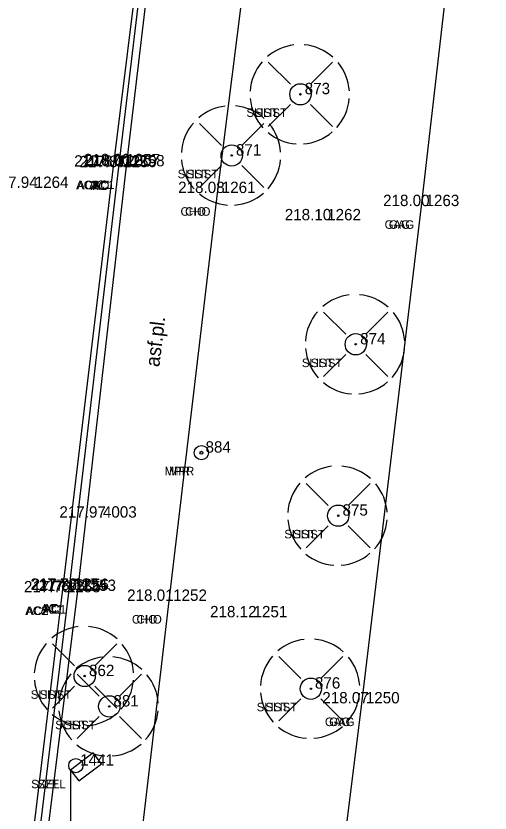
# Model space of a CAD drawing. Extents: x -471047 to -470889, y -1102859 to -1102000.
# Drawn here: x -470964.46 to -470947.78, y -1102527.47 to -1102499.4 of the extents above; entities that cross this region are included whole.
import ezdxf

# ---------------------------------------------------------------- set-up
doc = ezdxf.new("R2010")
doc.units = 0
for name, color, linetype in [('Vrstva 1', 7, 'Continuous'), ('Vrstva 16', 7, 'Continuous'), ('Vrstva 22', 7, 'Continuous'), ('Vrstva 23', 7, 'Continuous'), ('Vrstva 24', 7, 'Continuous'), ('Vrstva 34', 7, 'Continuous'), ('Vrstva 35', 7, 'Continuous'), ('Vrstva 36', 7, 'Continuous'), ('Vrstva 38', 7, 'Continuous'), ('Vrstva 5', 7, 'Continuous'), ('Vrstva 6', 7, 'Continuous'), ('Vrstva 7', 7, 'Continuous'), ('Vrstva 8', 7, 'Continuous')]:
    doc.layers.add(name, color=color, linetype=linetype)

msp = doc.modelspace()

# ---------------------------------------------------------------- linework, layer by layer
at = {"layer": 'Vrstva 1'}
for points in [[(-471040.344, -1102858.385), (-471031.676, -1102846.187), (-471026.357, -1102838.629), (-471023.212, -1102833.975), (-471019.21, -1102827.465), (-471016.861, -1102823.272), (-471013.099, -1102815.912), (-471010.824, -1102810.955), (-471007.329, -1102802.292), (-471005.34, -1102796.515), (-471002.842, -1102787.838), (-471001.3, -1102780.997), (-471000.19, -1102774.713), (-470999.247, -1102768.204), (-470998.794, -1102764.784), (-470997.199, -1102751.812), (-470994.899, -1102732.807), (-470992.551, -1102713.262), (-470990.326, -1102694.887), (-470988.122, -1102676.57), (-470985.812, -1102657.305), (-470983.537, -1102638.407), (-470981.386, -1102620.622), (-470979.843, -1102608.014), (-470976.377, -1102579.253), (-470972.945, -1102550.69), (-470970.475, -1102530.206), (-470967.905, -1102508.801), (-470965.053, -1102485.131), (-470962.734, -1102465.9), (-470960.173, -1102444.812), (-470957.795, -1102425.103), (-470954.965, -1102401.839), (-470953.834, -1102392.574), (-470952.33, -1102379.985), (-470950.744, -1102366.853), (-470948.978, -1102352.106), (-470947.037, -1102335.844), (-470944.949, -1102318.462), (-470944.013, -1102310.745), (-470942.39, -1102297.267), (-470939.519, -1102273.45), (-470937.593, -1102257.43), (-470936.064, -1102244.81), (-470934.114, -1102228.634), (-470931.621, -1102207.856), (-470929.536, -1102190.857), (-470926.572, -1102166.31), (-470924.91, -1102152.663), (-470923.413, -1102140.333), (-470921.923, -1102127.669), (-470921.155, -1102120.084), (-470920.446, -1102109.574), (-470919.912, -1102099.137), (-470919.63, -1102088.981), (-470919.523, -1102081.193), (-470919.563, -1102070.395), (-470919.714, -1102064.236), (-470920.134, -1102054.704), (-470920.462, -1102047.615), (-470920.599, -1102044.52), (-470920.743, -1102041.873), (-470921.125, -1102034.455), (-470921.774, -1102030.337), (-470922.418, -1102027.787), (-470923.734, -1102023.93), (-470924.872, -1102021.434), (-470926.752, -1102018.182), (-470927.953, -1102016.45), (-470929.616, -1102014.424), (-470932.252, -1102011.756), (-470935.111, -1102009.425), (-470938.391, -1102007.371), (-470942.651, -1102005.401)], [(-471041.328, -1102857.18), (-471032.144, -1102844.242), (-471027.583, -1102837.763), (-471024.388, -1102833.028), (-471020.451, -1102826.6), (-471018.089, -1102822.378), (-471014.542, -1102815.445), (-471012.233, -1102810.418), (-471009.247, -1102803.108), (-471006.795, -1102796.098), (-471004.315, -1102787.532), (-471002.782, -1102780.723), (-471001.674, -1102774.458), (-471000.75, -1102768.095), (-471000.28, -1102764.601), (-470998.692, -1102751.741), (-470996.378, -1102732.635), (-470994.028, -1102713.058), (-470991.808, -1102694.749), (-470989.616, -1102676.447), (-470987.284, -1102657.013), (-470985.031, -1102638.272), (-470982.87, -1102620.431), (-470981.334, -1102607.933), (-470977.881, -1102579.263), (-470974.429, -1102550.492), (-470971.964, -1102530.054), (-470969.391, -1102508.607), (-470966.54, -1102484.984), (-470964.231, -1102465.853), (-470961.679, -1102444.752), (-470959.304, -1102425.078), (-470956.455, -1102401.634), (-470955.339, -1102392.489), (-470953.812, -1102379.71), (-470952.249, -1102366.808), (-470950.479, -1102352.023), (-470948.536, -1102335.868), (-470946.426, -1102318.233), (-470945.493, -1102310.531), (-470943.864, -1102297.013), (-470940.984, -1102273.071), (-470939.078, -1102257.195), (-470937.559, -1102244.684), (-470935.592, -1102228.353), (-470933.101, -1102207.653), (-470931.011, -1102190.57), (-470928.046, -1102166.021), (-470926.409, -1102152.578), (-470924.898, -1102140.121), (-470923.427, -1102127.544), (-470922.647, -1102119.826), (-470921.919, -1102109.229), (-470921.42, -1102099.134), (-470921.127, -1102089.016), (-470921.023, -1102081.453), (-470921.061, -1102070.468), (-470921.209, -1102064.314), (-470921.666, -1102053.966), (-470922.156, -1102043.345), (-470922.299, -1102039.934), (-470922.637, -1102034.36), (-470923.091, -1102031.241), (-470923.847, -1102028.247), (-470925.083, -1102024.594), (-470926.222, -1102022.086), (-470928.04, -1102018.943), (-470929.138, -1102017.357), (-470930.929, -1102015.175), (-470933.062, -1102013.049), (-470936.379, -1102010.368), (-470939.169, -1102008.662), (-470942.899, -1102006.906), (-470945.661, -1102005.908)], [(-471043.557, -1102855.955), (-471035.129, -1102844.026), (-471029.872, -1102836.499), (-471026.577, -1102831.578), (-471022.675, -1102825.415), (-471020.123, -1102821.053), (-471016.667, -1102814.59), (-471014.208, -1102809.45), (-471011.177, -1102802.451), (-471008.55, -1102795.333), (-471006.082, -1102787.209), (-471004.464, -1102780.376), (-471003.265, -1102774.167), (-471002.327, -1102767.948), (-471001.636, -1102762.527), (-471000.297, -1102751.605), (-470997.959, -1102732.524), (-470995.602, -1102712.802), (-470993.412, -1102694.623), (-470991.21, -1102676.17), (-470988.891, -1102656.857), (-470986.625, -1102638.083), (-470984.455, -1102620.195), (-470982.936, -1102607.733), (-470979.497, -1102579.223), (-470976.023, -1102550.279), (-470973.554, -1102529.822), (-470970.991, -1102508.497), (-470968.146, -1102484.787), (-470965.835, -1102465.72), (-470963.284, -1102444.529), (-470960.91, -1102424.942), (-470958.043, -1102401.343), (-470956.946, -1102392.356), (-470955.396, -1102379.408), (-470953.851, -1102366.636), (-470952.049, -1102351.733), (-470950.124, -1102335.611), (-470948.034, -1102318.083), (-470947.094, -1102310.328), (-470945.421, -1102296.51), (-470942.58, -1102272.848), (-470940.675, -1102256.948), (-470939.176, -1102244.526), (-470937.187, -1102228.174), (-470934.708, -1102207.467), (-470932.621, -1102190.433), (-470929.634, -1102165.778), (-470928.004, -1102152.415), (-470926.45, -1102139.595), (-470925.003, -1102127.418), (-470924.249, -1102119.695), (-470923.515, -1102109.093), (-470923.018, -1102099.069), (-470922.711, -1102088.911), (-470922.643, -1102081.356), (-470922.797, -1102070.414), (-470923.018, -1102064.454), (-470923.52, -1102053.203), (-470923.823, -1102047.529), (-470924.123, -1102041.506), (-470924.462, -1102037.486), (-470924.934, -1102031.904), (-470925.664, -1102028.672), (-470926.771, -1102025.506), (-470927.959, -1102022.914), (-470929.674, -1102020.028), (-470930.76, -1102018.498), (-470932.447, -1102016.478), (-470935.215, -1102013.816), (-470937.644, -1102011.98), (-470940.381, -1102010.371), (-470943.968, -1102008.669), (-470947.145, -1102007.524), (-470950.874, -1102006.74)], [(-471044.756, -1102855.056), (-471036.376, -1102843.177), (-471031.167, -1102835.741), (-471027.859, -1102830.8), (-471023.934, -1102824.593), (-471021.43, -1102820.312), (-471018.011, -1102813.91), (-471015.536, -1102808.75), (-471012.578, -1102801.897), (-471009.95, -1102794.77), (-471007.561, -1102786.914), (-471005.936, -1102780.074), (-471004.727, -1102773.818), (-471003.828, -1102767.827), (-471003.121, -1102762.345), (-471001.787, -1102751.467), (-470999.446, -1102732.348), (-470997.073, -1102712.539), (-470994.902, -1102694.521), (-470992.696, -1102676.023), (-470990.376, -1102656.68), (-470988.131, -1102638.071), (-470985.947, -1102620.018), (-470984.417, -1102607.512), (-470980.993, -1102579.08), (-470977.514, -1102550.137), (-470975.048, -1102529.649), (-470972.488, -1102508.37), (-470969.618, -1102484.508), (-470967.34, -1102465.669), (-470964.767, -1102444.39), (-470962.402, -1102424.781), (-470959.534, -1102401.193), (-470958.432, -1102392.151), (-470956.883, -1102379.208), (-470955.335, -1102366.424), (-470953.535, -1102351.506), (-470951.606, -1102335.399), (-470949.519, -1102317.94), (-470948.575, -1102310.159), (-470946.889, -1102296.144), (-470944.056, -1102272.618), (-470942.139, -1102256.659), (-470940.657, -1102244.341), (-470938.638, -1102227.749), (-470936.19, -1102207.298), (-470934.102, -1102190.255), (-470931.124, -1102165.639), (-470929.492, -1102152.254), (-470927.915, -1102139.252), (-470926.46, -1102127.103), (-470925.74, -1102119.604), (-470925.012, -1102108.913), (-470924.523, -1102099.054), (-470924.217, -1102088.866), (-470924.148, -1102081.334), (-470924.301, -1102070.391), (-470924.518, -1102064.43), (-470924.97, -1102054.435), (-470925.588, -1102041.569), (-470925.963, -1102035.313), (-470926.405, -1102032.225), (-470927.078, -1102029.198), (-470928.123, -1102026.148), (-470929.318, -1102023.558), (-470930.84, -1102020.97), (-470931.868, -1102019.515), (-470933.443, -1102017.605), (-470936.26, -1102014.885), (-470938.429, -1102013.255), (-470941.213, -1102011.639), (-470944.847, -1102009.927), (-470947.723, -1102008.912), (-470951.444, -1102008.161), (-470954.511, -1102007.931), (-470957.895, -1102008.041)]]:
    msp.add_spline(points, degree=3, dxfattribs=at)
at = {"layer": 'Vrstva 16'}
for p, q in [((-470954.806, -1102501.809), (-470955.582, -1102501.034)), ((-470954.096, -1102501.809), (-470953.322, -1102501.034)), ((-470954.806, -1102502.519), (-470955.582, -1102503.294)), ((-470954.096, -1102502.519), (-470953.322, -1102503.294)), ((-470957.224, -1102503.963), (-470957.998, -1102503.188)), ((-470956.514, -1102503.963), (-470955.738, -1102503.188)), ((-470957.224, -1102504.673), (-470957.998, -1102505.448)), ((-470956.514, -1102504.673), (-470955.738, -1102505.448)), ((-470952.858, -1102510.61), (-470953.634, -1102509.835)), ((-470952.148, -1102510.61), (-470951.374, -1102509.835)), ((-470952.858, -1102511.32), (-470953.634, -1102512.095)), ((-470952.148, -1102511.32), (-470951.374, -1102512.095)), ((-470953.478, -1102516.646), (-470954.252, -1102515.871)), ((-470952.768, -1102516.646), (-470951.992, -1102515.871)), ((-470953.478, -1102517.356), (-470954.252, -1102518.131)), ((-470952.768, -1102517.356), (-470951.992, -1102518.131)), ((-470962.398, -1102522.292), (-470963.174, -1102521.517)), ((-470961.688, -1102522.292), (-470960.914, -1102521.517)), ((-470954.44, -1102522.739), (-470955.216, -1102521.964)), ((-470953.73, -1102522.739), (-470952.956, -1102521.964)), ((-470961.532, -1102523.362), (-470962.308, -1102522.587)), ((-470960.822, -1102523.362), (-470960.048, -1102522.587)), ((-470962.398, -1102523.002), (-470963.174, -1102523.777)), ((-470961.688, -1102523.002), (-470960.914, -1102523.777)), ((-470954.44, -1102523.449), (-470955.216, -1102524.224)), ((-470953.73, -1102523.449), (-470952.956, -1102524.224)), ((-470961.532, -1102524.072), (-470962.308, -1102524.847)), ((-470960.822, -1102524.072), (-470960.048, -1102524.847))]:
    msp.add_line(p, q, dxfattribs=at)
for centre, radius in [((-470954.451, -1102502.164), 0.375), ((-470954.451, -1102502.164), 0.025), ((-470954.451, -1102502.164), 0.025), ((-470956.868, -1102504.318), 0.375), ((-470956.868, -1102504.318), 0.025), ((-470956.868, -1102504.318), 0.025), ((-470952.503, -1102510.965), 0.375), ((-470952.503, -1102510.965), 0.025), ((-470952.503, -1102510.965), 0.025), ((-470953.122, -1102517.001), 0.375), ((-470953.122, -1102517.001), 0.025), ((-470953.122, -1102517.001), 0.025), ((-470962.043, -1102522.647), 0.375), ((-470962.043, -1102522.647), 0.025), ((-470962.043, -1102522.647), 0.025), ((-470954.085, -1102523.094), 0.375), ((-470954.085, -1102523.094), 0.025), ((-470954.085, -1102523.094), 0.025), ((-470961.177, -1102523.717), 0.375), ((-470961.177, -1102523.717), 0.025), ((-470961.177, -1102523.717), 0.025)]:
    msp.add_circle(centre, radius, dxfattribs=at)
for centre, start, end in [((-470954.476, -1102502.164), 96.7144, 130.447), ((-470954.476, -1102502.164), 48.1897, 84.9117), ((-470954.476, -1102502.164), 139.23, 176.4602), ((-470954.476, -1102502.164), 3.8615, 39.6013), ((-470954.476, -1102502.164), 184.9408, 222.2827), ((-470954.476, -1102502.164), 318.1086, 355.0481), ((-470956.894, -1102504.318), 96.7144, 130.447), ((-470956.894, -1102504.318), 48.1897, 84.9117), ((-470956.894, -1102504.318), 139.23, 176.4602), ((-470956.894, -1102504.318), 3.8615, 39.6013), ((-470954.476, -1102502.164), 230.4703, 265.8356), ((-470954.476, -1102502.164), 274.1732, 310.7861), ((-470956.894, -1102504.318), 184.9408, 222.2827), ((-470956.894, -1102504.318), 318.1086, 355.0481), ((-470956.894, -1102504.318), 230.4703, 265.8356), ((-470956.894, -1102504.318), 274.1732, 310.7861), ((-470952.529, -1102510.965), 96.7144, 130.447), ((-470952.529, -1102510.965), 48.1897, 84.9117), ((-470952.529, -1102510.965), 139.23, 176.4602), ((-470952.529, -1102510.965), 3.8615, 39.6013), ((-470952.529, -1102510.965), 184.9408, 222.2827), ((-470952.529, -1102510.965), 318.1086, 355.0481), ((-470952.529, -1102510.965), 230.4703, 265.8356), ((-470952.529, -1102510.965), 274.1732, 310.7861), ((-470953.148, -1102517.001), 48.1897, 84.9117), ((-470953.148, -1102517.001), 96.7144, 130.447), ((-470953.148, -1102517.001), 139.23, 176.4602), ((-470953.148, -1102517.001), 3.8615, 39.6013), ((-470953.148, -1102517.001), 184.9408, 222.2827), ((-470953.148, -1102517.001), 318.1086, 355.0481), ((-470953.148, -1102517.001), 274.1732, 310.7861), ((-470953.148, -1102517.001), 230.4703, 265.8356), ((-470962.068, -1102522.647), 96.7144, 130.447), ((-470962.068, -1102522.647), 48.1897, 84.9117), ((-470954.111, -1102523.094), 96.7144, 130.447), ((-470954.111, -1102523.094), 48.1897, 84.9117), ((-470962.068, -1102522.647), 139.23, 176.4602), ((-470962.068, -1102522.647), 3.8615, 39.6013), ((-470961.203, -1102523.717), 96.7144, 130.447), ((-470961.203, -1102523.717), 48.1897, 84.9117), ((-470954.111, -1102523.094), 139.23, 176.4602), ((-470954.111, -1102523.094), 3.8615, 39.6013), ((-470962.068, -1102522.647), 184.9408, 222.2827), ((-470961.203, -1102523.717), 139.23, 176.4602), ((-470962.068, -1102522.647), 318.1086, 355.0481), ((-470961.203, -1102523.717), 3.8615, 39.6013), ((-470954.111, -1102523.094), 184.9408, 222.2827), ((-470954.111, -1102523.094), 318.1086, 355.0481), ((-470961.203, -1102523.717), 184.9408, 222.2827), ((-470961.203, -1102523.717), 318.1086, 355.0481), ((-470962.068, -1102522.647), 230.4703, 265.8356), ((-470962.068, -1102522.647), 274.1732, 310.7861), ((-470954.111, -1102523.094), 230.4703, 265.8356), ((-470954.111, -1102523.094), 274.1732, 310.7861), ((-470961.203, -1102523.717), 230.4703, 265.8356), ((-470961.203, -1102523.717), 274.1732, 310.7861)]:
    msp.add_arc(centre, 1.75, start, end, dxfattribs=at)
at = {"layer": 'Vrstva 23'}
for p, q in [((-470961.746, -1102525.357), (-470962.541, -1102525.962)), ((-470961.456, -1102525.734), (-470961.746, -1102525.357)), ((-470962.254, -1102526.34), (-470961.456, -1102525.734)), ((-470962.541, -1102525.962), (-470962.541, -1102528.462)), ((-470962.541, -1102525.962), (-470962.254, -1102526.34))]:
    msp.add_line(p, q, dxfattribs=at)
msp.add_circle((-470962.354, -1102525.803), 0.25, dxfattribs=at)
at = {"layer": 'Vrstva 24'}
for radius in [0.25, 0.05]:
    msp.add_circle((-470957.936, -1102514.783), radius, dxfattribs=at)
at = {"layer": 'Vrstva 34'}
for p, q in [((-470954.45, -1102502.16), (-470954.45, -1102502.16)), ((-470956.87, -1102504.32), (-470956.87, -1102504.32)), ((-470961.03, -1102504.71), (-470961.03, -1102504.71)), ((-470960.84, -1102504.73), (-470960.84, -1102504.73)), ((-470960.73, -1102504.66), (-470960.73, -1102504.66)), ((-470960.57, -1102504.7), (-470960.57, -1102504.7)), ((-470963.95, -1102505.46), (-470963.95, -1102505.46)), ((-470957.37, -1102505.64), (-470957.37, -1102505.64)), ((-470950.2, -1102506.1), (-470950.2, -1102506.1)), ((-470953.66, -1102506.6), (-470953.66, -1102506.6)), ((-470952.5, -1102510.97), (-470952.5, -1102510.97)), ((-470957.94, -1102514.78), (-470957.94, -1102514.78)), ((-470961.55, -1102517.07), (-470961.55, -1102517.07)), ((-470953.12, -1102517), (-470953.12, -1102517)), ((-470962.82, -1102519.7), (-470962.82, -1102519.7)), ((-470962.59, -1102519.61), (-470962.59, -1102519.61)), ((-470962.53, -1102519.62), (-470962.53, -1102519.62)), ((-470962.28, -1102519.65), (-470962.28, -1102519.65)), ((-470959.08, -1102520), (-470959.08, -1102520)), ((-470956.25, -1102520.58), (-470956.25, -1102520.58)), ((-470962.04, -1102522.65), (-470962.04, -1102522.65)), ((-470954.09, -1102523.09), (-470954.09, -1102523.09)), ((-470952.3, -1102523.61), (-470952.3, -1102523.61)), ((-470961.18, -1102523.72), (-470961.18, -1102523.72)), ((-470962.35, -1102525.8), (-470962.35, -1102525.8))]:
    msp.add_line(p, q, dxfattribs=at)
at = {"layer": 'Vrstva 5'}
for p, q in [((-470961.031, -1102504.708), (-470959.314, -1102490.933)), ((-470962.822, -1102519.695), (-470961.031, -1102504.708)), ((-470964.373, -1102532.525), (-470962.822, -1102519.695))]:
    msp.add_line(p, q, dxfattribs=at)
at = {"layer": 'Vrstva 6'}
for p, q in [((-470948.273, -1102489.26), (-470950.198, -1102506.098)), ((-470950.198, -1102506.098), (-470952.301, -1102523.614)), ((-470952.301, -1102523.614), (-470953.909, -1102536.477))]:
    msp.add_line(p, q, dxfattribs=at)
at = {"layer": 'Vrstva 7'}
for p, q in [((-470960.57, -1102504.696), (-470958.937, -1102490.978)), ((-470962.282, -1102519.65), (-470960.57, -1102504.696)), ((-470963.893, -1102532.535), (-470962.282, -1102519.65))]:
    msp.add_line(p, q, dxfattribs=at)
at = {"layer": 'Vrstva 8'}
for p, q in [((-470960.845, -1102504.734), (-470959.182, -1102490.954)), ((-470957.368, -1102505.64), (-470955.68, -1102492.299)), ((-470962.594, -1102519.608), (-470960.845, -1102504.734)), ((-470959.075, -1102520), (-470957.368, -1102505.64)), ((-470964.153, -1102532.528), (-470962.594, -1102519.608)), ((-470960.623, -1102533.331), (-470959.075, -1102520))]:
    msp.add_line(p, q, dxfattribs=at)

# ---------------------------------------------------------------- texts
at = {"layer": 'Vrstva 22'}
msp.add_text('asf.pl.', height=0.5, rotation=83.0293, dxfattribs=at).set_placement((-470959.419, -1102511.781))
at = {"layer": 'Vrstva 35'}
for s, p in [('SLIST', (-470956.35, -1102502.96)), ('SLIST', (-470956.039, -1102502.96)), ('SLIST', (-470958.77, -1102505.12)), ('SLIST', (-470958.459, -1102505.12)), ('AC2', (-470962.346, -1102505.51)), ('AC2', (-470962.305, -1102505.51)), ('AC1', (-470961.887, -1102505.5)), ('AC', (-470961.829, -1102505.53)), ('AC1', (-470961.77, -1102505.5)), ('AC', (-470961.754, -1102505.53)), ('CHO', (-470958.671, -1102506.44)), ('CHO', (-470958.509, -1102506.44)), ('GAG', (-470951.49, -1102506.9)), ('GAG', (-470951.339, -1102506.9)), ('SLIST', (-470954.4, -1102511.77)), ('SLIST', (-470954.089, -1102511.77)), ('MPR', (-470959.229, -1102515.58)), ('MPR', (-470959.079, -1102515.58)), ('SLIST', (-470955.02, -1102517.8)), ('SLIST', (-470954.709, -1102517.8)), ('AC2', (-470964.136, -1102520.5)), ('AC2', (-470964.095, -1102520.5)), ('AC1', (-470963.597, -1102520.45)), ('AC', (-470963.579, -1102520.41)), ('AC', (-470963.504, -1102520.41)), ('AC1', (-470963.48, -1102520.45)), ('CHO', (-470960.381, -1102520.8)), ('CHO', (-470960.219, -1102520.8)), ('SLIST', (-470963.94, -1102523.45)), ('SLIST', (-470963.629, -1102523.45)), ('SLIST', (-470955.99, -1102523.89)), ('SLIST', (-470955.679, -1102523.89)), ('SLIST', (-470963.08, -1102524.52)), ('SLIST', (-470962.769, -1102524.52)), ('GAG', (-470953.59, -1102524.41)), ('GAG', (-470953.439, -1102524.41)), ('SZEL', (-470963.925, -1102526.6)), ('SZEL', (-470963.714, -1102526.6))]:
    msp.add_text(s, height=0.3, dxfattribs=at).set_placement(p)
at = {"layer": 'Vrstva 36'}
for s, p in [(' 873', (-470954.45, -1102502.16)), (' 871', (-470956.87, -1102504.32)), (' 1260', (-470961.03, -1102504.71)), (' 1257', (-470960.73, -1102504.66)), (' 1258', (-470960.57, -1102504.7)), (' 1259', (-470960.84, -1102504.73)), (' 1264', (-470963.95, -1102505.46)), (' 1261', (-470957.37, -1102505.64)), (' 1263', (-470950.2, -1102506.1)), (' 1262', (-470953.66, -1102506.6)), (' 874', (-470952.5, -1102510.97)), (' 884', (-470957.94, -1102514.78)), (' 875', (-470953.12, -1102517)), (' 4003', (-470961.55, -1102517.07)), (' 1255', (-470962.82, -1102519.7)), (' 1254', (-470962.59, -1102519.61)), (' 1256', (-470962.53, -1102519.62)), (' 1253', (-470962.28, -1102519.65)), (' 1252', (-470959.08, -1102520)), (' 1251', (-470956.25, -1102520.58)), (' 862', (-470962.04, -1102522.65)), (' 876', (-470954.09, -1102523.09)), (' 881', (-470961.18, -1102523.72)), (' 1250', (-470952.3, -1102523.61)), (' 1441', (-470962.35, -1102525.8))]:
    msp.add_text(s, height=0.4, dxfattribs=at).set_placement(p)
at = {"layer": 'Vrstva 38'}
for s, p in [('217.87 ', (-470962.413, -1102504.71)), ('218.00 ', (-470962.073, -1102504.66)), ('218.01 ', (-470962.04, -1102504.7)), ('217.87 ', (-470962.223, -1102504.73)), ('217.94 ', (-470965.332, -1102505.46)), ('218.08 ', (-470958.754, -1102505.64)), ('218.00 ', (-470951.543, -1102506.1)), ('218.10 ', (-470955.003, -1102506.6)), ('217.97 ', (-470962.933, -1102517.07)), ('217.76 ', (-470964.18, -1102519.7)), ('217.76 ', (-470963.95, -1102519.61)), ('217.87 ', (-470963.913, -1102519.62)), ('217.93 ', (-470963.663, -1102519.65)), ('218.01 ', (-470960.55, -1102520)), ('218.12 ', (-470957.631, -1102520.58)), ('218.07 ', (-470953.683, -1102523.61))]:
    msp.add_text(s, height=0.4, dxfattribs=at).set_placement(p)

doc.saveas('drawing.dxf')
